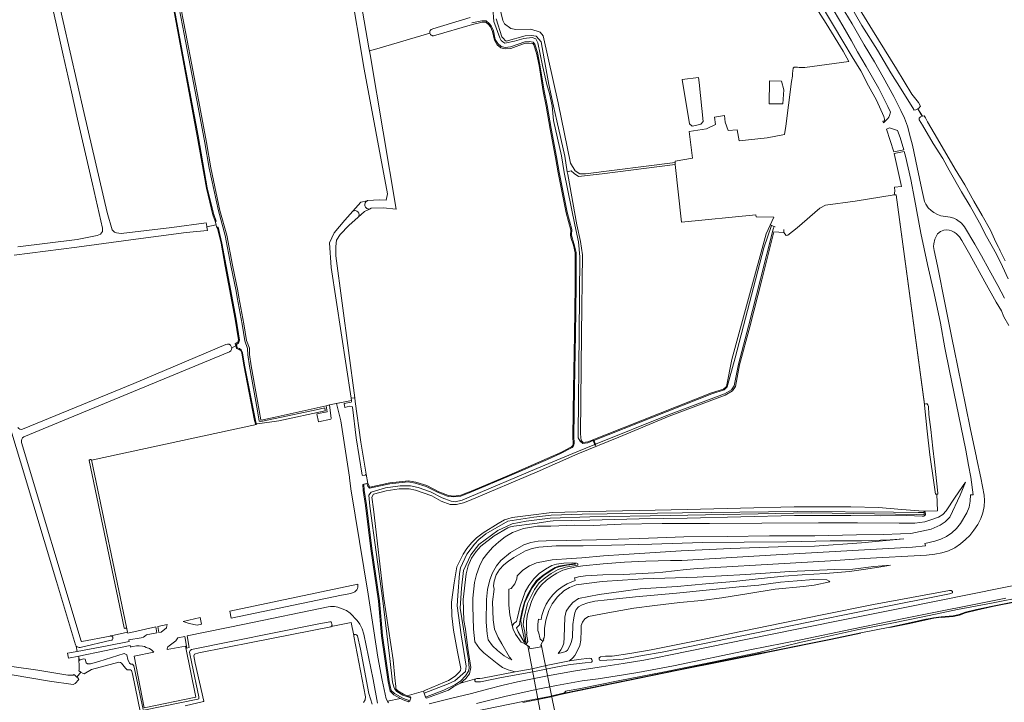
# Model space of a CAD drawing. Header units: metres. Extents: x 209813 to 223847, y 571801 to 587119.
# Tile 520 of 656: x 212185 to 212746, y 584304 to 584693. Entities that reach past the tile are written whole.
import ezdxf

# ---------------------------------------------------------------- set-up
doc = ezdxf.new("R2010")
doc.units = ezdxf.units.M
for name, color, linetype, lineweight in [('B-RO-GK-BESCHOEIING-G', 8, 'GK-BESCHOEIING', 0), ('B-RO-GK-KADEMUUR-GV', 8, 'Continuous', 0), ('B-RO-GR-GRAS-GV', 8, 'Continuous', 0), ('B-RO-GR-GROENVOORZIENING-GV', 8, 'Continuous', 0), ('B-RO-GW-TALUD_KRUIN-G', 8, 'Continuous', 0), ('B-RO-KW-KUNSTWERK_DEK-GV', 8, 'Continuous', 0), ('B-RO-KW-KUNSTWERK_STUW-GV', 8, 'Continuous', 0), ('B-RO-OG-TERREIN_CULTUURSCHEIDING-GV', 8, 'Continuous', 0), ('B-RO-OG-WATER_GREPPEL-GV', 8, 'Continuous', 0), ('B-RO-OG-WEG-GV', 8, 'Continuous', 0), ('B-RO-VH-ONVERHARD-GV', 8, 'Continuous', 0)]:
    doc.layers.add(name, color=color, linetype=linetype, lineweight=lineweight)
doc.linetypes.add('GK-BESCHOEIING', pattern='A,30,-5,[1,NLCS.shx,S=1,R=0,X=0,Y=0],-5', length=40)

msp = doc.modelspace()

# ---------------------------------------------------------------- linework, layer by layer
at = {"layer": 'B-RO-GK-BESCHOEIING-G', "flags": 128}
for points in [[(212296.34, 584577.259), (212296.696, 584577.999), (212295.294, 584581.776), (212291.66, 584597.022), (212286.455, 584626.655), (212278.316, 584669.714), (212271.094, 584708.906), (212265.201, 584739.77), (212259.176, 584768.423), (212258.841, 584770.379), (212259.107, 584773.984), (212263.224, 584776.667), (212274.983, 584782.602), (212294.89, 584791.64), (212300.63, 584794.146), (212302.665, 584795.256), (212303.435, 584796.643), (212303.373, 584798.431), (212299.299, 584807.697), (212291.522, 584827.317), (212286.85, 584839.306), (212277.867, 584861.658), (212276.45, 584865.82), (212275.171, 584867.155), (212273.953, 584868.133), (212272.677, 584868.194)], [(212296.871, 584574.85), (212297.827, 584574.72), (212299.983, 584565.603), (212302.34, 584552.482), (212308.09, 584522.189), (212309.932, 584510.31), (212309.47, 584508.491), (212308.237, 584507.782), (212308.73, 584505.963), (212309.932, 584505.469), (212311.011, 584504.791), (212311.751, 584503.126), (212312.862, 584495.991), (212319.036, 584464.536), (212319.458, 584462.985), (212320.216, 584462.527), (212332.402, 584464.349), (212358.885, 584470.006), (212358.568, 584471.662), (212353.76, 584470.57), (212330.266, 584465.577), (212322.103, 584463.914), (212321.209, 584464.192), (212320.346, 584470.019), (212315.734, 584495.468), (212314.803, 584501.992), (212314.649, 584505.568), (212313.077, 584509.823), (212311.515, 584519.441), (212308.61, 584534.625), (212308.148, 584538.17), (212305.094, 584552.834), (212301.904, 584569.828), (212297.947, 584583.948), (212292.802, 584608.212), (212290.275, 584622.65), (212286.395, 584643.009), (212278.52, 584684.699), (212275.557, 584699.472), (212271.622, 584719.889), (212267.369, 584742.746), (212262.385, 584768.311), (212262.385, 584770.809), (212263.218, 584772.289), (212266.3, 584774.632)], [(212440.057, 584776.284), (212439.627, 584775.298), (212439.734, 584774.328), (212446.766, 584737.779), (212452.52, 584710.092), (212454.247, 584699.395), (212454.948, 584691.787), (212458.238, 584682.51), (212459.009, 584681.061), (212459.964, 584680.166), (212461.074, 584679.55), (212466.624, 584680.542), (212471.896, 584682.088), (212476.643, 584682.627), (212478.735, 584681.913), (212479.987, 584679.66), (212482.679, 584666.831), (212485.099, 584656.02), (212486.663, 584650.84), (212488.119, 584643.718), (212488.875, 584635.408), (212493.347, 584615.264), (212495.018, 584605.892), (212501.048, 584575.934), (212503.167, 584566.345), (212503.878, 584557.671), (212503.398, 584514.08), (212502.84, 584456.633), (212502.964, 584454.567), (212503.95, 584452.748), (212505.522, 584451.453), (212508.462, 584451.83), (212511.447, 584453.012)], [(212442.389, 584691.169), (212448.107, 584692.208), (212450.449, 584692.208), (212452.299, 584690.79), (212453.419, 584689.322), (212454.586, 584686.438), (212455.698, 584681.605), (212457.147, 584679.231), (212458.996, 584677.628), (212461.277, 584677.042), (212464.328, 584677.319), (212472.588, 584680.239), (212475.018, 584680.398), (212477.244, 584679.997), (212478.16, 584678.99), (212479.701, 584674.099), (212481.15, 584667.092), (212483.594, 584652.335), (212485.247, 584643.931), (212487.443, 584630.78), (212490.557, 584614.633), (212492.053, 584605.96), (212496.557, 584583.189), (212499.264, 584573.258), (212499.103, 584570.275), (212499.472, 584568.579), (212500.705, 584564.755), (212501.805, 584560.267), (212501.823, 584555.995), (212501.74, 584541.399), (212501.377, 584513.5), (212500.865, 584482.646), (212500.444, 584455.623), (212500.656, 584451.294), (212500.304, 584450.131), (212499.423, 584449.127), (212493.175, 584445.895), (212485.435, 584442.341), (212463.847, 584432.862), (212443.08, 584424.175), (212436.101, 584421.461), (212431.909, 584420.937), (212428.796, 584421.246), (212423.176, 584423.45), (212416.325, 584426.957), (212410.122, 584428.791)], [(212695.275, 584641.569), (212696.314, 584642.138)], [(212696.314, 584642.138), (212696.895, 584642.455)], [(212683.251, 584595.137), (212683.156, 584597.455)], [(212291.169, 584576.437), (212291.003, 584577.102)], [(212291.396, 584574.922), (212291.169, 584576.437)], [(212296.34, 584577.259), (212296.638, 584575.909)], [(212296.638, 584575.909), (212296.871, 584574.85)], [(212612.937, 584575.65), (212612.379, 584575.907)], [(212291.612, 584573.477), (212291.396, 584574.922)], [(212291.76, 584572.768), (212291.612, 584573.477)], [(212511.853, 584453.172), (212579.062, 584479.774), (212586.021, 584481.986), (212587.855, 584483.659), (212592.385, 584500.123), (212608.669, 584562.954), (212612.937, 584575.65)], [(212512.816, 584450.906), (212554.419, 584467.649), (212586.316, 584479.603), (212590.308, 584481.977), (212591.71, 584484.298), (212594.137, 584496.546), (212599.974, 584518.146), (212606.764, 584544.954), (212613.941, 584573.46), (212614.452, 584575.069)], [(212614.452, 584575.069), (212612.937, 584575.65)], [(212615.203, 584574.791), (212614.452, 584575.069)], [(212620.094, 584573.383), (212620.058, 584571.551)], [(212369.627, 584473.8), (212369.923, 584472.355)], [(212407.653, 584306.407), (212406.933, 584306.67), (212405.909, 584306.964), (212403.078, 584308.032), (212399.637, 584310.117), (212398.492, 584311.386), (212397.823, 584312.813), (212397.224, 584315.438), (212395.563, 584328.855), (212391.447, 584363.179), (212384.245, 584415.641), (212383.713, 584421.939), (212384.977, 584423.573), (212393.207, 584426.102), (212401.563, 584427.242), (212407.389, 584427.242), (212411.796, 584426.287), (212418.76, 584423.781), (212425.443, 584420.396), (212430.529, 584418.515), (212432.871, 584418.145), (212436.817, 584419.008), (212440.762, 584420.796), (212479.367, 584437.221), (212502.149, 584446.607), (212512.412, 584450.743)], [(212380.231, 584433.202), (212381.497, 584433.392)], [(212382.579, 584428.505), (212380.836, 584428.276)], [(212380.836, 584428.276), (212381.012, 584424.858), (212382.277, 584416.388), (212385.375, 584391.567), (212389.687, 584361.799), (212391.504, 584341.973), (212395.255, 584315.817), (212396.318, 584310.672), (212398.291, 584308.853), (212403.422, 584306), (212407.016, 584304.819)], [(212410.122, 584428.791), (212406.077, 584429.547), (212395.559, 584428.414), (212383.966, 584425.99), (212383.103, 584427.007), (212382.579, 584428.505)], [(212415.911, 584306.916), (212426.377, 584310.787), (212432.573, 584313.839), (212435.88, 584316.036), (212438.778, 584318.996), (212440.35, 584321.617), (212440.787, 584323.455), (212440.355, 584328.173), (212435.702, 584357.456), (212436.406, 584368.965), (212437.593, 584378.947), (212441.699, 584387.985), (212446.392, 584393.759), (212457.203, 584401.856), (212465.348, 584405.633), (212473.331, 584407.036), (212487.032, 584408.925), (212509.622, 584409.663), (212555.302, 584410.314), (212635.587, 584411.794), (212695.609, 584410.849), (212700.043, 584410.651), (212700.06, 584411.972), (212696.538, 584412.025), (212682.579, 584412.333), (212627.715, 584412.704), (212562.253, 584411.854), (212505.247, 584411.143), (212487.609, 584410.496), (212477.63, 584409.363), (212462.864, 584407.123), (212450.29, 584399.962), (212446.283, 584396.725), (212443.91, 584394.104), (212439.527, 584388.252), (212435.952, 584380.512), (212435.304, 584377.306), (212434.453, 584364.819), (212433.937, 584358.875), (212436.177, 584342.36), (212439.025, 584324.498), (212438.655, 584321.45), (212432.602, 584316.081), (212428.564, 584314.262), (212415.101, 584309.083)], [(212219.224, 584328.188), (212221.292, 584328.751)], [(212217.421, 584318.283), (212216.297, 584319.345)], [(212217.961, 584317.773), (212217.421, 584318.283)], [(212219.635, 584321.103), (212218.859, 584321.621)], [(212220.893, 584320.264), (212219.635, 584321.103)], [(212415.101, 584309.083), (212415.911, 584306.916)], [(212407.016, 584304.819), (212407.653, 584306.407)]]:
    msp.add_lwpolyline(points, dxfattribs=at)
at = {"layer": 'B-RO-GK-KADEMUUR-GV', "flags": 128}
for points in [[(212753.224, 584361.522), (212738.865, 584358.664), (212729.719, 584356.749), (212729.77, 584356.505), (212738.925, 584358.421), (212753.272, 584361.277)], [(212709.578, 584352.625), (212700.854, 584351.208), (212690.904, 584348.995), (212680.361, 584346.799), (212663.973, 584343.533), (212646.756, 584339.911)], [(212680.381, 584346.51), (212690.925, 584348.706), (212705.394, 584351.764), (212709.586, 584352.334)], [(212729.719, 584356.749), (212723.483, 584355.33), (212719.917, 584353.986), (212716.486, 584353.167), (212709.578, 584352.625), (212709.592, 584352.219), (212716.551, 584352.772), (212720.035, 584353.603), (212723.603, 584354.948), (212729.77, 584356.505)], [(212611.015, 584332.675), (212605.86, 584331.65), (212605.873, 584331.359), (212611.035, 584332.386), (212636.372, 584337.536), (212646.776, 584339.622), (212663.993, 584343.244)], [(212605.86, 584331.65), (212585.849, 584327.669), (212559.167, 584322.269), (212501.354, 584310.486), (212495.793, 584309.366), (212495.237, 584308.957), (212559.186, 584321.98), (212585.868, 584327.38), (212605.873, 584331.359)], [(212495.216, 584309.055), (212495.167, 584309.266), (212486.558, 584307.285), (212471.352, 584304.282), (212336.372, 584276.619)], [(212471.43, 584303.889), (212486.641, 584306.894), (212495.237, 584308.957)]]:
    msp.add_lwpolyline(points, dxfattribs=at)
at = {"layer": 'B-RO-GR-GRAS-GV', "flags": 128}
for points in [[(212183.251, 584808.918), (212185.814, 584801.801), (212196.699, 584772.867), (212201.489, 584760.977), (212202.999, 584755.096), (212202.837, 584750.293), (212200.318, 584741.714), (212199.948, 584738.846), (212200.133, 584734.499), (212201.666, 584726.899), (212221.453, 584639.435), (212234.608, 584582.958), (212237.423, 584573.104), (212238.771, 584571.809), (212239.958, 584571.431), (212242.601, 584571.107), (212271.512, 584574.507), (212291.003, 584577.102), (212291.169, 584576.437), (212291.396, 584574.922)], [(212183.829, 584563.389), (212217.575, 584567.648), (212228.94, 584569.98), (212230.878, 584570.685), (212232.013, 584572.224), (212231.985, 584574.036), (212226.22, 584599.218), (212217.717, 584636.16), (212214.267, 584651.816), (212209.504, 584672.584), (212200.65, 584712.996), (212197.061, 584728.902), (212196.082, 584736.209), (212196.56, 584744.365), (212198.307, 584750.765), (212197.961, 584755.018), (212197.343, 584759.307), (212195.614, 584763.882), (212190.063, 584778.362), (212181.175, 584802.614)], [(212383.062, 584589.86), (212389.522, 584590.24), (212393.628, 584590.058), (212394.284, 584593.679), (212381.055, 584664.72), (212364.651, 584762.087), (212362.667, 584773.596), (212359.727, 584786.162), (212359.492, 584791.72), (212363.196, 584793.307), (212366.371, 584776.903), (212383.701, 584676.758), (212384.038, 584675.133)], [(212751.91, 584773.014), (212734.468, 584766.609), (212721.108, 584762.044), (212703.514, 584755.52), (212682.039, 584747.65), (212661.082, 584740.219), (212646.942, 584734.721), (212645.865, 584733.986), (212644.748, 584732.878), (212644.362, 584732.562), (212643.973, 584731.972), (212643.993, 584731.298), (212644.05, 584730.891), (212644.764, 584729.501), (212658.393, 584706.829), (212670.505, 584686.814), (212684.143, 584664.806), (212693.03, 584650.381), (212696.808, 584645.716), (212697.901, 584643.523), (212696.895, 584642.455), (212696.314, 584642.138)], [(212296.638, 584575.909), (212296.146, 584578.104), (212294.836, 584581.633), (212291.186, 584596.944), (212285.978, 584626.594), (212277.84, 584669.649), (212270.618, 584708.841)], [(212458.178, 584700.349), (212459.924, 584692.411), (212461.035, 584690.586), (212464.484, 584687.781), (212467.306, 584687.332), (212475.994, 584687.384), (212481.285, 584685.797), (212483.005, 584683.68), (212491.604, 584645.448), (212498.483, 584611.052), (212501.262, 584606.819), (212503.907, 584605.099), (212506.993, 584605.02), (212558.111, 584611.538), (212558.086, 584612.219), (212567.99, 584613.877), (212566.085, 584629.117), (212575.927, 584630.599), (212581.128, 584633.18), (212580.478, 584637.267), (212586.299, 584638.219), (212586.59, 584634.468), (212588.415, 584629.752), (212593.495, 584630.07), (212594.554, 584623.826), (212610.535, 584625.519), (212620.441, 584627.5), (212621.277, 584632.236), (212622.742, 584644.19), (212624.467, 584657.624), (212624.99, 584660.656), (212625.037, 584662.214), (212625.441, 584665.249), (212626.007, 584665.736), (212626.968, 584665.779), (212627.855, 584665.728), (212628.727, 584665.582), (212632.098, 584665.688), (212657.005, 584668.953), (212653.902, 584674.853), (212644.185, 584690.792), (212632.021, 584709.972)], [(212276.504, 584699.681), (212279.467, 584684.906), (212287.343, 584643.212), (212291.223, 584622.852), (212293.75, 584608.415), (212298.89, 584584.179), (212302.846, 584570.065), (212306.041, 584553.043), (212309.099, 584538.36), (212309.562, 584534.808), (212312.465, 584519.636), (212314.018, 584510.072), (212315.604, 584505.786), (212315.762, 584502.127), (212316.685, 584495.653), (212321.297, 584470.206), (212322.096, 584464.817), (212322.376, 584464.73), (212330.355, 584466.355), (212359.328, 584472.921), (212361.348, 584473.343)], [(212418.434, 584685.178), (212418.376, 584685.563), (212418.394, 584685.951), (212418.488, 584686.329), (212418.653, 584686.681), (212418.884, 584686.995), (212419.172, 584687.257), (212419.334, 584687.365), (212420.027, 584687.738), (212441.435, 584694.193)], [(212566.402, 584633.457), (212562.169, 584658.751), (212571.376, 584660.021), (212571.905, 584657.163), (212574.022, 584634.938)], [(212611.91, 584658.01), (212611.699, 584644.887)], [(212611.91, 584658.01), (212618.79, 584657.904)], [(212619.954, 584652.824), (212618.79, 584657.904)], [(212619.954, 584652.824), (212619.425, 584644.887), (212611.699, 584644.887)], [(212696.314, 584642.138), (212698.952, 584637.904), (212699.978, 584637.994), (212700.798, 584636.891), (212701.843, 584634.659), (212705.696, 584628.299), (212711.499, 584618.192), (212717.706, 584607.706), (212723.1, 584598.749), (212728.233, 584589.438), (212732.93, 584581.281), (212737.682, 584572.874), (212740.8, 584566.041), (212742.41, 584563.182), (212742.665, 584562.466), (212743.283, 584561.239), (212746.188, 584555.373)], [(212566.402, 584633.457), (212567.778, 584632.292), (212570.53, 584632.716), (212572.858, 584633.351), (212574.022, 584634.938)], [(212361.348, 584473.343), (212373.806, 584475.791), (212373.646, 584477.228), (212362.137, 584551.61), (212361.212, 584565.766), (212363.99, 584571.454), (212370.075, 584578.598), (212379.071, 584588.917), (212382.68, 584589.705)], [(212305.548, 584505.978), (212307.942, 584507.039), (212307.628, 584508.2), (212309.079, 584509.035), (212309.43, 584510.414), (212307.613, 584522.134), (212301.864, 584552.419), (212299.509, 584565.529), (212297.498, 584574.134), (212296.871, 584574.85), (212296.638, 584575.909), (212291.396, 584574.922), (212291.76, 584572.768), (212279.633, 584571.55), (212248.014, 584567.428), (212217.381, 584563.295), (212181.656, 584558.766)], [(212216.59, 584336.564), (212216.531, 584336.718), (212205.781, 584372.687), (212185.319, 584440.883), (212177.915, 584465.381), (212166.813, 584503.555), (212165.715, 584505.353), (212165.615, 584505.575)], [(212186.364, 584459.516), (212249.763, 584485.593), (212302.269, 584507.788)], [(212304.275, 584503.672), (212187.098, 584455.214)], [(212236.854, 584341.696), (212246.249, 584343.822), (212245.659, 584346.635), (212245.517, 584346.264), (212245.31, 584346.064), (212244.969, 584345.95), (212244.616, 584346.011), (212244.38, 584346.178), (212244.228, 584346.423), (212224.405, 584441.624), (212224.449, 584441.885), (212224.641, 584442.154), (212224.939, 584442.297), (212225.269, 584442.277), (212225.549, 584442.101), (212225.688, 584441.875), (212319.69, 584462.21), (212319.072, 584462.583), (212318.566, 584464.439), (212312.384, 584495.933), (212311.286, 584502.988), (212310.675, 584504.364), (212309.835, 584504.891), (212308.36, 584505.497), (212307.942, 584507.039)], [(212185.855, 584452.213), (212185.91, 584451.971), (212219.887, 584338.787)], [(212757.427, 584364.196), (212738.382, 584360.404), (212718.933, 584356.818), (212699.295, 584352.617), (212681.556, 584348.978), (212661.727, 584345.141), (212637.986, 584339.954), (212629.943, 584338.165), (212620.614, 584335.867), (212605.748, 584332.274)], [(212605.86, 584331.65), (212611.015, 584332.675), (212636.352, 584337.825), (212646.756, 584339.911), (212663.973, 584343.533), (212680.361, 584346.799), (212690.904, 584348.995), (212705.379, 584352.054), (212709.578, 584352.625), (212716.486, 584353.167), (212719.917, 584353.986), (212723.483, 584355.33), (212729.719, 584356.749), (212738.865, 584358.664), (212753.224, 584361.522)], [(212380.586, 584303.772), (212381.518, 584305.371), (212381.808, 584306.971), (212375.074, 584341.596), (212375.185, 584341.897), (212373.647, 584349.469), (212362.224, 584347.148), (212362.097, 584346.981), (212317.63, 584338.101), (212286.776, 584332.126), (212284.451, 584331.368), (212283.976, 584330.469), (212284.826, 584326.261), (212289.677, 584304.489), (212289.513, 584304.302), (212279.117, 584301.945)], [(212220.173, 584338.627), (212236.262, 584341.635)], [(212219.635, 584321.103), (212218.526, 584321.858), (212218.678, 584322.667), (212218.47, 584330.293), (212212.515, 584329.092), (212211.949, 584331.879), (212217.63, 584332.923), (212216.993, 584335.944)], [(212180.41, 584324.378), (212195.089, 584322.285), (212204.322, 584320.644), (212212.16, 584319.286), (212215.354, 584319.45), (212215.643, 584319.735), (212216.297, 584319.345), (212217.421, 584318.283)], [(212253.519, 584297.895), (212248.974, 584320.135), (212248.489, 584321.962), (212247.932, 584322.416), (212247.019, 584322.492), (212245.924, 584322.492), (212245.089, 584323.287), (212242.867, 584326.138), (212242.127, 584326.623), (212241.311, 584326.863), (212225.685, 584322.595), (212221.537, 584320.115), (212220.893, 584320.264), (212219.635, 584321.103), (212217.421, 584318.283), (212217.961, 584317.773), (212218.488, 584316.977), (212216.33, 584314.591), (212215.275, 584314.087), (212201.736, 584315.86), (212180.598, 584319.55)]]:
    msp.add_lwpolyline(points, dxfattribs=at)
for points in [[(212383.184, 584428.568), (212383.773, 584427.172), (212384.305, 584426.546), (212395.541, 584428.895), (212406.197, 584430.042), (212410.366, 584429.264), (212416.66, 584427.402), (212423.536, 584423.882), (212429.041, 584421.723), (212431.991, 584421.431), (212436.029, 584421.936), (212442.925, 584424.617), (212463.678, 584433.298), (212485.256, 584442.773), (212492.977, 584446.318), (212499.101, 584449.486), (212499.806, 584450.29), (212500.084, 584451.206), (212499.877, 584455.445), (212500.298, 584482.489), (212500.811, 584513.342), (212501.173, 584541.238), (212501.256, 584555.828), (212501.239, 584560.019), (212500.163, 584564.409), (212498.928, 584568.24), (212498.532, 584570.054), (212498.693, 584573.02), (212496.008, 584582.872), (212491.498, 584605.673), (212490, 584614.348), (212486.887, 584630.497), (212484.691, 584643.65), (212483.04, 584652.039), (212480.594, 584666.808), (212479.155, 584673.766), (212477.667, 584678.487), (212476.999, 584679.222), (212475.071, 584679.57), (212472.808, 584679.422), (212464.562, 584676.505), (212461.313, 584676.21), (212458.773, 584676.863), (212456.729, 584678.634), (212455.172, 584681.187), (212454.048, 584686.073), (212452.933, 584688.826), (212451.92, 584690.155), (212450.317, 584691.384), (212448.262, 584691.384), (212442.729, 584690.092), (212420.535, 584683.61), (212419.882, 584683.738), (212419.695, 584683.794), (212419.515, 584683.868), (212419.181, 584684.068), (212418.891, 584684.328), (212418.767, 584684.478), (212418.566, 584684.812), (212418.434, 584685.178), (212388.21, 584676.307), (212384.038, 584675.133), (212384.473, 584673.034), (212399.312, 584584.816), (212391.775, 584585.721), (212385.028, 584585.404), (212381.218, 584583.657), (212372.249, 584575.561), (212367.297, 584570.396), (212365.264, 584567.227), (212364.783, 584563.649), (212364.788, 584558.337), (212375.673, 584477.466), (212375.863, 584475.266), (212379.085, 584452.209), (212382.119, 584433.945)], [(212516.538, 584605.115), (212503.145, 584603.544), (212500.627, 584605.152), (212498.828, 584606.739), (212496.722, 584606.271), (212496.982, 584604.665), (212502.1, 584575.979), (212504.262, 584566.48), (212505.444, 584558.874), (212504.778, 584513.69), (212504.215, 584456.909), (212504.556, 584453.006), (212505.81, 584451.973), (212508.386, 584452.304), (212578.932, 584480.226), (212585.774, 584482.401), (212587.362, 584483.849), (212590.473, 584499.181), (212609.977, 584570.838), (212614.301, 584580.32), (212604.26, 584580.583), (212604.04, 584581.6), (212561.667, 584577.553), (212558.154, 584610.344)], [(212414.735, 584310.275), (212416.01, 584310.88), (212426.827, 584315.29), (212429.068, 584316.376), (212432.849, 584318.714), (212435.363, 584321.212), (212435.932, 584322.123), (212436.135, 584323.088), (212434.182, 584332.752), (212431.927, 584345.061), (212430.916, 584353.253), (212430.662, 584360.968), (212432.197, 584372.022), (212433.833, 584381.096), (212437.412, 584388.236), (212439.41, 584391.556), (212442.204, 584394.837), (212445.011, 584397.599), (212448.759, 584400.447), (212457.376, 584405.86), (212460.853, 584407.8), (212462.931, 584408.535), (212465.334, 584409.128), (212477.506, 584410.654), (212486.417, 584411.932), (212488.351, 584412.08), (212509.343, 584412.566), (212537.578, 584413.287), (212564.931, 584413.75), (212595.411, 584414.44), (212626.004, 584415.296), (212658.218, 584415.286), (212674.047, 584414.956), (212687.177, 584413.736), (212699.357, 584412.84), (212707.512, 584412.957), (212707.199, 584422.438), (212706.906, 584422.415), (212706.372, 584422.549), (212705.577, 584429.084), (212703.217, 584444.939), (212701.614, 584458.332), (212700.131, 584473.127), (212700.239, 584473.625), (212684.065, 584593.108), (212682.821, 584593.033), (212660.661, 584589.461), (212643.865, 584587.16), (212640.625, 584585.53), (212627.616, 584574.309), (212622.34, 584570.071), (212621.301, 584569.965), (212620.058, 584571.551), (212614.364, 584571.926), (212607.491, 584544.626), (212600.7, 584517.812), (212594.867, 584496.229), (212592.422, 584483.889), (212590.875, 584481.33), (212586.692, 584478.842), (212554.747, 584466.869), (212526.073, 584454.93), (212502.649, 584445.49), (212479.531, 584435.289), (212440.937, 584418.869), (212437.674, 584417.554), (212433.54, 584416.649), (212430.044, 584416.649), (212424.862, 584418.566), (212419.54, 584421.55), (212410.17, 584424.88), (212406.669, 584425.528), (212400.958, 584425.528), (212393.599, 584424.352), (212386.325, 584422.44), (212385.431, 584420.837), (212386.259, 584413.948), (212392.188, 584363.096), (212397.495, 584328.106), (212398.482, 584317.901), (212399.083, 584312.821), (212399.135, 584311.586), (212400.15, 584310.462), (212403.466, 584308.452), (212405.574, 584307.574)], [(212495.216, 584309.055), (212495.793, 584309.366), (212501.354, 584310.486), (212559.167, 584322.269), (212585.849, 584327.669), (212605.86, 584331.65), (212605.81, 584331.82), (212605.748, 584332.274), (212579.21, 584326.792), (212551.088, 584321.121), (212525.622, 584316.071), (212503.215, 584311.536), (212496.572, 584310.5), (212495.903, 584310.316), (212495.541, 584309.915), (212495.167, 584309.266)]]:
    msp.add_lwpolyline(points, close=True, dxfattribs=at)
at = {"layer": 'B-RO-GR-GRAS-GV'}
for points in [[(212382.68, 584589.705, -0.0401742), (212383.062, 584589.86)], [(212183.796, 584460.522, 0.3841866), (212186.364, 584459.516)], [(212187.098, 584455.214, 0.293678), (212185.855, 584452.213)], [(212236.262, 584341.635, -0.1203971), (212236.854, 584341.696)], [(212216.993, 584335.944, -0.0776691), (212216.59, 584336.564)], [(212219.887, 584338.787, 0.2928926), (212220.173, 584338.627)]]:
    msp.add_lwpolyline(points, format="xyb", dxfattribs=at)
msp.add_arc((212303.272, 584505.73), 2.29, 295.99009, 115.55497, dxfattribs=at)
at = {"layer": 'B-RO-GR-GROENVOORZIENING-GV', "flags": 128}
for points in [[(212684.759, 584629.806), (212680.189, 584631.17), (212678.483, 584630.561), (212682.738, 584617.602), (212688.364, 584618.748), (212686.259, 584625.835)], [(212265.404, 584343.877), (212268.496, 584346.298), (212268.681, 584347.407), (212268.758, 584348.315), (212263.407, 584347.123), (212264.041, 584343.635)]]:
    msp.add_lwpolyline(points, close=True, dxfattribs=at)
for points in [[(212336.372, 584276.619), (212471.352, 584304.282), (212486.558, 584307.285), (212495.167, 584309.266), (212495.541, 584309.915), (212495.903, 584310.316), (212496.572, 584310.5), (212503.215, 584311.536), (212525.622, 584316.071), (212551.088, 584321.121), (212579.21, 584326.792), (212605.748, 584332.274), (212620.614, 584335.867), (212629.943, 584338.165), (212637.986, 584339.954), (212661.727, 584345.141), (212681.556, 584348.978), (212699.295, 584352.617), (212718.933, 584356.818), (212738.382, 584360.404), (212757.427, 584364.196)], [(212746.493, 584363.302), (212688.434, 584351.603), (212658.786, 584345.54), (212629.798, 584339.586), (212600.668, 584333.735), (212557.185, 584324.722), (212548.164, 584322.932), (212536.917, 584320.882), (212528.782, 584319.566), (212514.217, 584317.372), (212505.135, 584316.055), (212490.512, 584313.431), (212479.905, 584311.325), (212468.65, 584308.995), (212461.085, 584307.246), (212452.632, 584305.125), (212445.024, 584303.157)]]:
    msp.add_lwpolyline(points, dxfattribs=at)
at = {"layer": 'B-RO-GW-TALUD_KRUIN-G', "flags": 128}
msp.add_lwpolyline([(212605.748, 584332.274), (212579.21, 584326.792), (212551.088, 584321.121), (212525.622, 584316.071), (212503.215, 584311.536), (212496.572, 584310.5), (212495.903, 584310.316), (212495.541, 584309.915), (212495.167, 584309.266)], dxfattribs=at)
at = {"layer": 'B-RO-KW-KUNSTWERK_DEK-GV', "flags": 128}
msp.add_lwpolyline([(212474.268, 584336.054), (212495.458, 584223.178), (212497.76, 584212.652), (212506.51, 584214.376), (212504.47, 584224.987), (212481.811, 584337.068), (212481.566, 584336.695), (212481.779, 584335.586), (212475.369, 584334.305), (212475.127, 584335.468)], close=True, dxfattribs=at)
at = {"layer": 'B-RO-KW-KUNSTWERK_STUW-GV', "flags": 128}
msp.add_lwpolyline([(212511.789, 584453.322), (212511.388, 584453.152), (212512.635, 584450.218), (212513.036, 584450.389)], close=True, dxfattribs=at)
at = {"layer": 'B-RO-OG-TERREIN_CULTUURSCHEIDING-GV', "flags": 128}
for points in [[(212394.351, 584304.476), (212401.662, 584306.11), (212397.993, 584308.15), (212395.808, 584310.165), (212394.698, 584315.536), (212390.941, 584341.729), (212389.124, 584361.554), (212384.814, 584391.312), (212381.716, 584416.131), (212380.448, 584424.625), (212380.313, 584428.11), (212380.836, 584428.276), (212383.184, 584428.568), (212382.119, 584433.945), (212381.497, 584433.392), (212380.231, 584433.202), (212379.907, 584433.252), (212376.503, 584454.613), (212374.457, 584472.098), (212374.187, 584472.532), (212372.725, 584472.617), (212370, 584471.98), (212369.533, 584474.26), (212373.586, 584474.893), (212373.859, 584475.318), (212373.806, 584475.791), (212365.281, 584474.098), (212367.778, 584464.241), (212372.6, 584432.206), (212372.683, 584431.867), (212373.382, 584425.556), (212383.303, 584365.539), (212386.435, 584344.6), (212388.801, 584329.657), (212391.214, 584316.576), (212393.623, 584305.9)], [(212359.328, 584472.921), (212359.966, 584469.514), (212353.968, 584468.233), (212354.927, 584463.76), (212361.991, 584465.17), (212362.202, 584465.591), (212361.348, 584473.343)], [(212305.286, 584351.855), (212368.009, 584364.979), (212373.325, 584365.83), (212375.619, 584366.84), (212376.274, 584367.427), (212376.741, 584367.966), (212377.185, 584368.786), (212377.442, 584369.607), (212377.417, 584371.293), (212304.502, 584355.775)], [(212277.894, 584349.989), (212281.38, 584348.733), (212285.834, 584347.835), (212288.327, 584348.347), (212287.614, 584352.296)]]:
    msp.add_lwpolyline(points, close=True, dxfattribs=at)
for points in [[(212388.643, 584303.331), (212386.091, 584316.947), (212380.81, 584342.762), (212379.817, 584345.813), (212378.572, 584348.411), (212377.117, 584350.494), (212373.036, 584354.704), (212370.879, 584356.224), (212365.934, 584358.067), (212364.154, 584358.439), (212362.912, 584358.555), (212361.764, 584358.553), (212360.43, 584358.364), (212312.897, 584348.367), (212280.113, 584341.722), (212281.295, 584335.081), (212280.002, 584334.85), (212278.825, 584341.461), (212274.848, 584340.655), (212273.796, 584338.991), (212269.233, 584335.542), (212268.906, 584334.909), (212268.814, 584334.3), (212268.814, 584334.089), (212279.166, 584335.886), (212285.196, 584306.75), (212255.629, 584300.753), (212249.912, 584330.183), (212261.136, 584332.543), (212260.875, 584332.883), (212260.101, 584333.702), (212258.648, 584334.52), (212256.891, 584335.197), (212255.906, 584335.711), (212254.805, 584335.99), (212252.931, 584336.105), (212251.362, 584336.032), (212249.207, 584335.748), (212248.341, 584335.489), (212247.92, 584335.418), (212247.708, 584336.191), (212218.47, 584330.293), (212218.647, 584327.819), (212219.224, 584328.188), (212221.292, 584328.751), (212222.008, 584328.58), (212222.717, 584326.422), (212223.477, 584325.885), (212225.043, 584325.832), (212229.882, 584327.164), (212244.222, 584331.796), (212245.812, 584331.018), (212246.337, 584328.264), (212247.3, 584326.162), (212248.054, 584325.705), (212249.07, 584325.635), (212249.818, 584324.624), (212250.803, 584320.307), (212255.089, 584299.804)], [(212262.877, 584343.429), (212262.253, 584346.866), (212246.353, 584343.326), (212246.249, 584343.822), (212236.854, 584341.696)], [(212255.488, 584299.406), (212286.302, 584305.773), (212286.794, 584305.891), (212286.887, 584306.078), (212286.886, 584306.968), (212282.776, 584326.049), (212281.561, 584332.396), (212281.878, 584333.347), (212282.662, 584334.039), (212354.189, 584348.43), (212361.481, 584349.822), (212362.168, 584349.716), (212362.714, 584347.796), (212362.224, 584347.148), (212373.647, 584349.469), (212375.185, 584341.897), (212375.331, 584342.292), (212375.54, 584342.459), (212376.144, 584342.534), (212376.684, 584342.419), (212377.17, 584341.868), (212378.857, 584334.166), (212383.606, 584308.98), (212385.577, 584302.934)], [(212216.993, 584335.944), (212217.63, 584332.923), (212234.545, 584336.032), (212247.213, 584338.462), (212247.047, 584339.54), (212254.049, 584340.627), (212255.313, 584341.097), (212256.857, 584342.223), (212256.904, 584342.37), (212262.877, 584343.429)], [(212236.982, 584339.229), (212219.255, 584335.201)]]:
    msp.add_lwpolyline(points, dxfattribs=at)
at = {"layer": 'B-RO-OG-TERREIN_CULTUURSCHEIDING-GV'}
for points in [[(212236.854, 584341.696, -0.8277907), (212236.982, 584339.229)], [(212219.255, 584335.201, -0.2665595), (212216.993, 584335.944)]]:
    msp.add_lwpolyline(points, format="xyb", dxfattribs=at)
at = {"layer": 'B-RO-OG-WATER_GREPPEL-GV', "flags": 128}
for points in [[(212384.137, 584584.996), (212385.028, 584585.404), (212391.775, 584585.721), (212399.312, 584584.816), (212384.473, 584673.034), (212383.701, 584676.758), (212366.371, 584776.903), (212363.196, 584793.307), (212359.492, 584791.72), (212359.727, 584786.162), (212362.667, 584773.596), (212364.651, 584762.087), (212381.055, 584664.72), (212394.284, 584593.679), (212393.628, 584590.058), (212389.522, 584590.24), (212383.062, 584589.86)], [(212374.501, 584583.675), (212370.075, 584578.598), (212364.001, 584571.335), (212361.212, 584565.766), (212362.137, 584551.61), (212373.646, 584477.228), (212375.324, 584477.425)], [(212375.324, 584477.425), (212375.673, 584477.466), (212364.788, 584558.337), (212364.783, 584563.649), (212365.264, 584567.227), (212367.297, 584570.396), (212372.249, 584575.561), (212377.558, 584580.353)]]:
    msp.add_lwpolyline(points, dxfattribs=at)
at = {"layer": 'B-RO-OG-WATER_GREPPEL-GV'}
msp.add_lwpolyline([(212377.558, 584580.353, 0.8714278), (212374.501, 584583.675)], format="xyb", dxfattribs=at)
at = {"layer": 'B-RO-OG-WATER_GREPPEL-GV', "flags": 128}
msp.add_lwpolyline([(212245.659, 584346.635), (212225.63, 584441.995), (212225.391, 584442.224), (212225.139, 584442.305), (212224.939, 584442.297), (212224.641, 584442.154), (212224.476, 584441.946), (212224.405, 584441.624), (212244.228, 584346.423), (212244.38, 584346.178), (212244.616, 584346.011), (212244.969, 584345.95), (212245.31, 584346.064), (212245.517, 584346.264)], close=True, dxfattribs=at)
at = {"layer": 'B-RO-OG-WEG-GV', "flags": 128}
for points in [[(212747.885, 584545.193), (212744.518, 584552.257), (212741.114, 584559.309), (212735.414, 584569.334), (212731.447, 584577.191), (212726.086, 584586.567), (212721.155, 584594.723), (212714.3, 584607.208), (212710.56, 584613.68), (212705.134, 584622.314), (212699.015, 584632.674), (212697.045, 584635.781), (212697.06, 584636.695), (212697.911, 584637.434), (212698.879, 584637.871), (212696.314, 584642.138), (212695.275, 584641.569), (212694.188, 584641.378), (212694.034, 584641.751), (212686.968, 584653.314), (212681.01, 584662.637), (212673.43, 584675.464), (212664.569, 584689.553), (212655.15, 584705.843)], [(212640.766, 584702.342), (212654.289, 584679.713), (212658.968, 584671.749), (212663.984, 584663.822), (212668.333, 584655.268), (212672.858, 584646.949), (212676.993, 584637.681), (212677.334, 584636.231), (212677.341, 584635.679), (212677.281, 584635.273), (212676.502, 584635.114), (212676.825, 584634.187), (212679.31, 584636.508), (212679.79, 584637.309), (212680.226, 584638.232), (212680.744, 584640.255), (212679.345, 584643.377), (212674.114, 584653.606), (212667.005, 584666.131), (212662.076, 584674.558), (212658.593, 584680.807), (212653.598, 584689.428), (212648.666, 584697.76)], [(212654.823, 584697.406), (212658.984, 584690.561), (212665.845, 584678.572), (212671.768, 584668.891), (212676.616, 584660.178), (212682.641, 584649.077), (212686.645, 584641.038), (212688.796, 584636.749), (212690.456, 584632.116), (212692.151, 584625.466), (212693.301, 584621.448), (212695.936, 584608.578), (212698.703, 584596.088), (212700.154, 584589.301), (212700.947, 584587.742), (212702.298, 584585.589), (212703.956, 584584.075), (212705.436, 584583.023), (212707.657, 584581.876), (212709.507, 584581.148), (212714.761, 584580.318), (212716.784, 584579.777), (212718.347, 584579.082), (212721.258, 584576.954), (212722.9, 584574.889), (212728.913, 584565.013), (212732.694, 584558.3), (212737.063, 584550.393), (212741.878, 584541.393), (212745.669, 584534.2)], [(212686.439, 584399.822), (212676.787, 584399.562), (212661.435, 584399.242), (212637.784, 584398.819), (212611.807, 584398.727), (212587.721, 584398.465), (212563.156, 584398.142), (212537.956, 584397.285), (212513.366, 584396.514), (212496.014, 584396.178), (212484.616, 584395.994), (212480.16, 584395.748), (212475.872, 584394.892), (212471.931, 584393.556), (212464.294, 584389.212), (212458.765, 584384.727), (212456.424, 584381.637), (212454.156, 584377.673), (212452.593, 584373.772), (212451.338, 584368.177), (212450.683, 584362.525), (212450.524, 584349.602), (212451.083, 584343.006), (212451.708, 584339.491), (212454.026, 584336.075), (212456.885, 584333.371), (212460.663, 584330.39), (212463.325, 584328.828), (212465.082, 584328.102), (212463.834, 584329.549), (212459.456, 584337.16), (212457.425, 584340.896), (212455.328, 584345.666), (212454.411, 584350.974), (212454.083, 584361.076), (212455.017, 584368.411), (212454.732, 584370.26), (212455.066, 584373.021), (212456.256, 584376.458), (212458.023, 584379.58), (212460.628, 584382.184), (212463.207, 584384.346), (212466.172, 584386.427), (212472.828, 584390.179), (212476.698, 584391.531), (212480.566, 584392.283), (212490.369, 584392.99), (212505.752, 584393.144), (212521.913, 584393.429), (212544.898, 584394.109), (212573.661, 584394.883), (212597.386, 584395.163), (212621.736, 584395.351), (212646.435, 584395.866), (212664.291, 584395.929), (212680.652, 584396.574), (212688.452, 584397.144), (212664.316, 584394.697), (212637.609, 584392.95), (212616.842, 584392.512), (212589.665, 584391.544), (212561.513, 584390.269), (212528.844, 584388.18), (212517.388, 584387.381), (212504.986, 584386.284), (212498.838, 584385.767), (212488.059, 584385.026), (212479.148, 584383.397), (212475.096, 584381.703), (212471.479, 584379.197), (212468.157, 584375.938), (212467.883, 584374.32), (212466.807, 584371.426), (212464.779, 584368.747), (212463.492, 584368.361), (212463.436, 584359.235), (212463.925, 584353.761), (212465.58, 584346.949), (212465.737, 584348.142), (212466.437, 584349.076), (212467.866, 584350.031), (212468.923, 584354.537), (212469.835, 584358.701), (212472.789, 584366.854), (212474.725, 584370.461), (212477.656, 584374.319), (212480.779, 584377.217), (212484.264, 584379.736), (212487.932, 584381.804), (212490.536, 584382.56), (212494.653, 584383.162), (212499.46, 584383.471), (212501.945, 584383.26), (212502.733, 584382.804), (212502.776, 584381.998), (212495.672, 584380.839), (212491.444, 584379.541), (212487.601, 584377.262), (212484.139, 584374.789), (212480.68, 584371.908), (212477.986, 584368.163), (212474.12, 584360.188), (212471.928, 584351.438), (212471.601, 584348.009), (212472.439, 584343.79), (212473.064, 584338.329), (212472.344, 584337.342), (212473.182, 584336.789), (212474.311, 584338.47), (212473.496, 584342.755), (212473.745, 584342.77), (212473.459, 584346.083), (212473.528, 584350.194), (212474.03, 584354.205), (212476.246, 584361.422), (212477.877, 584364.742), (212479.832, 584367.979), (212482.105, 584370.867), (212484.826, 584373.468), (212487.712, 584375.63), (212490.701, 584377.522), (212494.167, 584379.129), (212497.597, 584380.233), (212501.709, 584381.114), (212505.574, 584381.584), (212517.186, 584382.858), (212529.263, 584383.821), (212541.384, 584384.397), (212555.512, 584384.669), (212561.976, 584384.731), (212615.75, 584387.908), (212665.945, 584390.843), (212693.32, 584392.382), (212700.756, 584392.99), (212700.44, 584394.481), (212706.129, 584395.767), (212709.429, 584396.897), (212712.701, 584398.47), (212715.729, 584400.504), (212718.422, 584402.997), (212720.733, 584405.756), (212724.337, 584411.844), (212725.54, 584415.125), (212726.267, 584418.549), (212726.4, 584422.07), (212727.871, 584422.058), (212726.629, 584432.12), (212725.288, 584438.963), (212723.693, 584447.494), (212720.851, 584461.358), (212714.485, 584492.774), (212711.834, 584505.941), (212709.196, 584519.966), (212705.602, 584536.824), (212701.878, 584553.374), (212698.002, 584571.249), (212694.441, 584590.818), (212692.468, 584601.795), (212689.344, 584615.16), (212688.649, 584617.705), (212682.967, 584616.548), (212687.036, 584597.811), (212683.156, 584597.455), (212683.251, 584595.137), (212682.821, 584593.033), (212684.065, 584593.108), (212700.262, 584473.731), (212700.874, 584474.064), (212701.61, 584474.056), (212702.143, 584473.458), (212702.37, 584472.507), (212702.599, 584467.945), (212703.72, 584459.348), (212704.868, 584448.674), (212705.945, 584440.667), (212707.683, 584423.108), (212707.711, 584422.685), (212707.493, 584422.461), (212707.199, 584422.438), (212707.512, 584412.957), (212699.357, 584412.84), (212700.469, 584412.369), (212700.721, 584410.692), (212699.764, 584409.998), (212698.824, 584409.923), (212690.016, 584410.382), (212674.928, 584410.083), (212658.167, 584410.432), (212626.071, 584410.442), (212595.534, 584409.588), (212565.027, 584408.897), (212537.681, 584408.434), (212509.461, 584407.714), (212488.593, 584407.231), (212487.019, 584407.11), (212478.137, 584405.841), (212466.223, 584404.348), (212464.326, 584403.88), (212462.86, 584403.361), (212455.053, 584398.68), (212447.398, 584392.914), (212444.776, 584389.786), (212442.156, 584385.963), (212440.266, 584381.762), (212439.121, 584377.022), (212437.345, 584362.424), (212437.684, 584350.475), (212438.671, 584345.569), (212440.067, 584334.663), (212441.848, 584323.753), (212441.004, 584320.212), (212438.957, 584317.386), (212435.881, 584314.902), (212445.24, 584317.404), (212446.959, 584317.442), (212448.496, 584317.674), (212467.055, 584321.186)], [(212748.268, 584518.547), (212745.443, 584523.552), (212743.937, 584526.909), (212741.038, 584531.82), (212734.526, 584543.463), (212725.902, 584559.081), (212721.418, 584567.135), (212720.109, 584569.094), (212718.151, 584570.977), (212717.094, 584571.753), (212715.557, 584572.519), (212714.18, 584572.992), (212712.864, 584573.128), (212711.108, 584572.989), (212709.307, 584572.132), (212707.662, 584570.909), (212705.961, 584567.817), (212705.423, 584565.098), (212705.379, 584563.635), (212705.694, 584561.37), (212707.544, 584552.676), (212711.869, 584530.612), (212715.918, 584510.674), (212717.07, 584505.17), (212721.182, 584484.525), (212726.255, 584460.232), (212729.698, 584443.332), (212729.828, 584443.125), (212732.257, 584431.742), (212734.093, 584421.9), (212734.39, 584418.906), (212734.113, 584415.574), (212733.321, 584411.852), (212732.207, 584408.599), (212730.482, 584405.291), (212728.348, 584402.048), (212725.922, 584398.964), (212723.598, 584396.62), (212720.759, 584394.184), (212717.359, 584391.945), (212713.788, 584390.181), (212709.969, 584389.001), (212706.018, 584388.229), (212701.362, 584387.784), (212665.775, 584385.761), (212646.715, 584384.591), (212623.6, 584383.254), (212571.025, 584380.128), (212564.425, 584379.642), (212551.201, 584378.03), (212546.393, 584377.683), (212528.715, 584376.744), (212516.864, 584376.563), (212507.047, 584375.967), (212503.073, 584375.326), (212501.269, 584374.836), (212500.786, 584374.855), (212501.246, 584373.384), (212496.693, 584371.46), (212493.72, 584369.737), (212490.975, 584367.624), (212488.495, 584365.193), (212486.419, 584362.553), (212484.652, 584359.767), (212483.291, 584356.755), (212482.169, 584353.355), (212481.766, 584351.14), (212480.292, 584351.318), (212480.011, 584348.366), (212480.023, 584344.925), (212480.093, 584344.007), (212480.348, 584344.042), (212481.177, 584339.851), (212482.858, 584338.661), (212483.408, 584339.494), (212483.039, 584339.895), (212483.485, 584340.656), (212483.68, 584342.146), (212483.793, 584346.022), (212484.489, 584350.643), (212486.152, 584356.305), (212487.999, 584360.106), (212491.212, 584364.016), (212494.713, 584367.418), (212497.994, 584369.333), (212501.814, 584370.923), (212516.614, 584372.757), (212528.059, 584373.524), (212539.893, 584374.207), (212570.61, 584375.295), (212598.432, 584376.655), (212623.373, 584378.357), (212648.89, 584379.539), (212659.391, 584379.817), (212671.266, 584381.225), (212680.716, 584382.119), (212676.709, 584381.225), (212665.358, 584379.579), (212657.495, 584378.515), (212643.777, 584377.293), (212630.476, 584376.52), (212620.015, 584375.856), (212607.174, 584374.374), (212591.505, 584372.813), (212575.582, 584371.509), (212559.364, 584369.859), (212538.266, 584368.526), (212527.41, 584367.099), (212514.832, 584365.412), (212503.069, 584363.064), (212499.935, 584360.706), (212497.834, 584358.343), (212496.104, 584355.823), (212495.232, 584352.366), (212494.994, 584340.809), (212494.655, 584337.662), (212493.885, 584335.488), (212492.942, 584333.812), (212491.443, 584331.813), (212494.072, 584332.333), (212495.864, 584332.88), (212496.9, 584333.706), (212498.126, 584336.058), (212498.97, 584338.019), (212499.645, 584340.807), (212499.931, 584348.219), (212500.376, 584352.104), (212500.926, 584354.969), (212501.678, 584356.812), (212503.153, 584358.4), (212505.174, 584359.532), (212508.502, 584360.62)], [(212686.439, 584399.822), (212692.291, 584400.074), (212703.911, 584402.576), (212709.157, 584404.827), (212711.977, 584406.69), (212714.538, 584409.325), (212720.578, 584421.953), (212723.441, 584429.439), (212717.703, 584420.843), (212712.467, 584412.998), (212710.654, 584410.956), (212708.079, 584409.472), (212704.402, 584407.979), (212700.426, 584406.762), (212694.65, 584405.907), (212685.705, 584406.015), (212661.994, 584406.128), (212639.887, 584406.147), (212607.54, 584405.986), (212577.777, 584405.758), (212550.724, 584405.785), (212527.399, 584405.395), (212511.37, 584404.676), (212501.004, 584404.76), (212487.335, 584404.364), (212479.69, 584404.192), (212471.847, 584402.987), (212465.428, 584400.654), (212461.273, 584398.117), (212457.733, 584395.417), (212454.385, 584392.372), (212451.405, 584389.089), (212448.644, 584385.488), (212446.614, 584381.45), (212444.934, 584376.737), (212443.764, 584372.213), (212442.909, 584363.212), (212442.98, 584358.613), (212443.365, 584345.561), (212443.952, 584338.375), (212446.662, 584334.605), (212449.129, 584332.131), (212456.802, 584325.943), (212459.835, 584323.825), (212463, 584322.341), (212467.055, 584321.186), (212476.702, 584323.012), (212484.759, 584324.933), (212497.912, 584327.456), (212499.885, 584329.168), (212500.945, 584330.624), (212502.61, 584333.343), (212503.802, 584336.287), (212504.36, 584339.287), (212504.607, 584344.932), (212504.603, 584347.658), (212505.437, 584349.667), (212506.752, 584351.445), (212508.879, 584352.894), (212519.768, 584354.951), (212534.619, 584357.64), (212546.653, 584359.143), (212560.719, 584360.705), (212573.231, 584361.989), (212584.658, 584363.383), (212600.08, 584365.842), (212615.102, 584368.403), (212631.287, 584369.931), (212637.303, 584370.644), (212646.334, 584372.567), (212645.815, 584372.968), (212644.488, 584373.717), (212636.878, 584373.844), (212627.68, 584373.202), (212618.158, 584372.31), (212605.714, 584370.603), (212594.578, 584369.786), (212558.946, 584366.148), (212535.504, 584364.064), (212519.462, 584362.261), (212512.338, 584361.515), (212508.502, 584360.62)], [(212418.12, 584303.057), (212430.23, 584306.005), (212442.086, 584308.991), (212451.324, 584311.397), (212460.105, 584313.593), (212468.371, 584315.492), (212485.468, 584318.976), (212500.168, 584321.688), (212507.477, 584322.823), (212516.162, 584324.145), (212528.565, 584325.971), (212540.383, 584327.949), (212548.114, 584329.492), (212555.537, 584330.942), (212599.443, 584339.802), (212628.309, 584345.743), (212657.721, 584351.658), (212687.137, 584357.596), (212765.125, 584373.364)], [(212472.344, 584337.342), (212470.45, 584338.261), (212467.213, 584342.679), (212465.93, 584345.637), (212465.58, 584346.949)], [(212482.858, 584338.661), (212481.566, 584336.695), (212481.779, 584335.586), (212475.369, 584334.305), (212475.127, 584335.468), (212473.182, 584336.789)], [(212497.912, 584327.456), (212501.935, 584328.026), (212502.943, 584328.373), (212509.523, 584329.071), (212510.314, 584328.885), (212510.7, 584328.382), (212510.926, 584327.669), (212510.898, 584327.182), (212510.484, 584326.816), (212506.798, 584326.457), (212498.449, 584325.416), (212492.025, 584324.247), (212477.032, 584321.331), (212459.317, 584318.011), (212447.252, 584315.663), (212444.584, 584315.666), (212444.088, 584315.947), (212444.085, 584316.6), (212444.408, 584317.146)], [(212435.881, 584314.902), (212432.087, 584312.929), (212429.05, 584310.786), (212416.481, 584306.19), (212416.116, 584306.414), (212415.101, 584309.083), (212414.735, 584310.275), (212405.574, 584307.574), (212406.321, 584307.263), (212407.204, 584306.971), (212407.653, 584306.407), (212407.016, 584304.819), (212406.274, 584304.224), (212403.247, 584305.229), (212401.662, 584306.11), (212394.351, 584304.476), (212394.785, 584303.627)]]:
    msp.add_lwpolyline(points, dxfattribs=at)
msp.add_lwpolyline([(212526.513, 584328.312), (212515.544, 584327.732), (212515.126, 584327.874), (212514.847, 584328.501), (212514.908, 584329.325), (212515.551, 584329.796), (212518.415, 584330.265), (212522.343, 584330.199), (212532.41, 584331.787), (212544.473, 584333.888), (212565.348, 584337.93), (212572.943, 584339.599), (212590.141, 584343.074), (212641.015, 584353.496), (212671.18, 584359.594), (212714.359, 584367.662), (212715.436, 584367.65), (212716.165, 584367.072), (212716.208, 584366.298), (212714.437, 584365.8), (212671.501, 584357.114), (212641.436, 584351.06), (212550.771, 584332.553), (212539.627, 584330.568), (212528.606, 584328.57)], close=True, dxfattribs=at)
at = {"layer": 'B-RO-VH-ONVERHARD-GV', "flags": 128}
for points in [[(212456.276, 584693.332), (212459.357, 584683.16), (212460.528, 584681.927), (212461.119, 584681.172), (212461.954, 584680.708), (212472.685, 584683.579), (212476.311, 584683.802), (212478.923, 584683.54), (212481.847, 584680.341), (212483.544, 584670.553), (212486.279, 584655.964), (212488.86, 584643.646), (212490.805, 584635.329), (212495.274, 584615.198), (212496.722, 584606.271), (212498.828, 584606.739), (212500.627, 584605.152), (212503.145, 584603.544), (212516.538, 584605.115), (212558.154, 584610.344), (212558.111, 584611.538), (212506.993, 584605.02), (212503.907, 584605.099), (212501.262, 584606.819), (212498.483, 584611.052), (212491.604, 584645.448), (212483.005, 584683.68), (212481.285, 584685.797), (212475.994, 584687.384), (212467.306, 584687.332), (212464.484, 584687.781), (212461.035, 584690.586), (212459.924, 584692.411), (212458.178, 584700.349)], [(212382.68, 584589.705), (212379.071, 584588.917), (212374.501, 584583.675)], [(212377.558, 584580.353), (212381.218, 584583.657), (212384.137, 584584.996)], [(212487.854, 584379.56), (212482.919, 584376.369)], [(212489.945, 584380.444), (212483.142, 584376.08)], [(212487.854, 584379.56), (212489.747, 584380.69), (212491.764, 584381.44), (212496.28, 584382.191)], [(212489.945, 584380.444), (212491.91, 584381.175)], [(212496.384, 584381.969), (212491.91, 584381.175)], [(212501.253, 584382.734), (212500.481, 584382.824), (212496.28, 584382.191)], [(212496.384, 584381.969), (212501.309, 584382.635)], [(212501.253, 584382.734), (212501.309, 584382.635)], [(212476.594, 584369.019), (212479.478, 584373.028), (212483.142, 584376.08)], [(212479.209, 584373.278), (212482.919, 584376.369)], [(212476.594, 584369.019), (212472.585, 584360.749), (212471.298, 584356.22)], [(212479.209, 584373.278), (212476.282, 584369.21), (212474.137, 584365.073)], [(212472.242, 584360.875), (212474.137, 584365.073)], [(212472.242, 584360.875), (212470.944, 584356.309)], [(212469.708, 584349.794), (212470.944, 584356.309)], [(212472.577, 584338.44), (212470.373, 584348.465), (212470.157, 584350.834), (212471.298, 584356.22)], [(212469.708, 584349.794), (212469.566, 584347.99), (212467.72, 584346.376), (212468.663, 584344.035), (212472.106, 584338.112)], [(212472.577, 584338.44), (212472.106, 584338.112)]]:
    msp.add_lwpolyline(points, dxfattribs=at)
at = {"layer": 'B-RO-VH-ONVERHARD-GV'}
msp.add_lwpolyline([(212384.137, 584584.996, -0.843807), (212382.68, 584589.705)], format="xyb", dxfattribs=at)
at = {"layer": 'B-RO-VH-ONVERHARD-GV', "flags": 128}
msp.add_lwpolyline([(212472.344, 584337.342), (212473.064, 584338.329), (212472.439, 584343.79), (212471.601, 584348.009), (212471.928, 584351.438), (212474.12, 584360.188), (212477.986, 584368.163), (212480.68, 584371.908), (212484.139, 584374.789), (212487.601, 584377.262), (212491.444, 584379.541), (212495.672, 584380.839), (212502.776, 584381.998), (212502.733, 584382.804), (212501.945, 584383.26), (212499.46, 584383.471), (212494.653, 584383.162), (212490.536, 584382.56), (212487.932, 584381.804), (212484.264, 584379.736), (212480.779, 584377.217), (212477.656, 584374.319), (212474.725, 584370.461), (212472.789, 584366.854), (212469.835, 584358.701), (212468.168, 584351.457), (212467.866, 584350.031), (212466.437, 584349.076), (212465.737, 584348.142), (212465.58, 584346.949), (212465.93, 584345.637), (212467.213, 584342.679), (212470.45, 584338.261)], close=True, dxfattribs=at)

doc.saveas('drawing.dxf')
